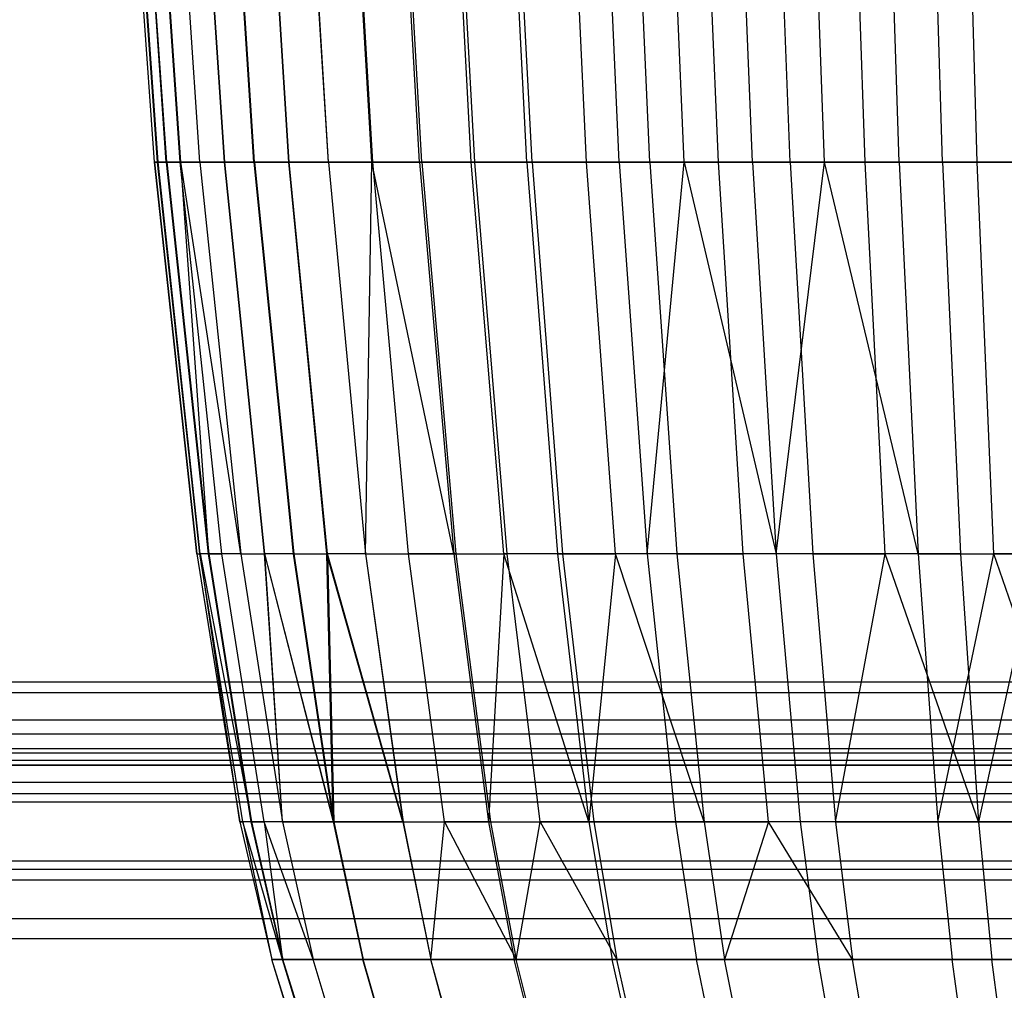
# Model space of a CAD drawing. Extents: x 0.1 to 26.5, y -19.1 to 0.
# Tile 262 of 304: x 12.791 to 13.135, y -4.561 to -4.223. Entities that reach past the tile are written whole.
import ezdxf

# ---------------------------------------------------------------- set-up
doc = ezdxf.new("R2010")
doc.units = 0
doc.header["$LTSCALE"] = 2.54
doc.layers.get('0').update_dxf_attribs({"linetype": 'CONTINUOUS'})

# ---------------------------------------------------------------- blocks, each defined once
blk = doc.blocks.new('7777_STL')
at = {"color": 0}
for p, q in [((12.83821, -4.27232, 16.96984), (12.82536, -4.08923, 16.96988)), ((12.83821, -4.27232, 16.96984), (12.82536, -4.08923, 16.96988)), ((12.83823, -4.27232, 16.96385), (12.82538, -4.08923, 16.96373)), ((12.83823, -4.27232, 16.96385), (12.82538, -4.08923, 16.96373)), ((12.83929, -4.27232, 16.99972), (12.82647, -4.08923, 17.00057)), ((12.83929, -4.27232, 16.99972), (12.82647, -4.08923, 17.00057)), ((12.83945, -4.27232, 16.93469), (12.82663, -4.08923, 16.93378)), ((12.83945, -4.27232, 16.93469), (12.82663, -4.08923, 16.93378)), ((12.84229, -4.27232, 17.02945), (12.82956, -4.08923, 17.03111)), ((12.84229, -4.27232, 17.02945), (12.82956, -4.08923, 17.03111)), ((12.8425, -4.27232, 16.90567), (12.82977, -4.08923, 16.90398)), ((12.8425, -4.27232, 16.90567), (12.82977, -4.08923, 16.90398)), ((12.84724, -4.27232, 17.05923), (12.83464, -4.08923, 17.06169)), ((12.84724, -4.27232, 17.05923), (12.83464, -4.08923, 17.06169)), ((12.8474, -4.27232, 16.87667), (12.8348, -4.08923, 16.87419)), ((12.8474, -4.27232, 16.87667), (12.8348, -4.08923, 16.87419)), ((12.85407, -4.27232, 16.84803), (12.84165, -4.08923, 16.84477)), ((12.85407, -4.27232, 16.84803), (12.84165, -4.08923, 16.84477)), ((12.85406, -4.27232, 17.08864), (12.84165, -4.08923, 17.09189)), ((12.85406, -4.27232, 17.08864), (12.84165, -4.08923, 17.09189)), ((12.86263, -4.27232, 16.81937), (12.85044, -4.08923, 16.81534)), ((12.86263, -4.27232, 16.81937), (12.85044, -4.08923, 16.81534)), ((12.86272, -4.27232, 17.11759), (12.85054, -4.08923, 17.12163)), ((12.86272, -4.27232, 17.11759), (12.85054, -4.08923, 17.12163)), ((12.87294, -4.27232, 16.7913), (12.86103, -4.08923, 16.78651)), ((12.87294, -4.27232, 16.7913), (12.86103, -4.08923, 16.78651)), ((12.87317, -4.27232, 17.14595), (12.86127, -4.08923, 17.15076)), ((12.87317, -4.27232, 17.14595), (12.86127, -4.08923, 17.15076)), ((12.88508, -4.27232, 16.76364), (12.8735, -4.08923, 16.75811)), ((12.88508, -4.27232, 16.76364), (12.8735, -4.08923, 16.75811)), ((12.88524, -4.27232, 17.17338), (12.87367, -4.08923, 17.17893)), ((12.88524, -4.27232, 17.17338), (12.87367, -4.08923, 17.17893)), ((12.89891, -4.27232, 16.7368), (12.88771, -4.08923, 16.73054)), ((12.89891, -4.27232, 16.7368), (12.88771, -4.08923, 16.73054)), ((12.89898, -4.27232, 17.20001), (12.88778, -4.08923, 17.20628)), ((12.89898, -4.27232, 17.20001), (12.88778, -4.08923, 17.20628)), ((12.9141, -4.27232, 17.22535), (12.9033, -4.08923, 17.2323)), ((12.9141, -4.27232, 17.22535), (12.9033, -4.08923, 17.2323)), ((12.91441, -4.27232, 16.71086), (12.90362, -4.08923, 16.70389)), ((12.91441, -4.27232, 16.71086), (12.90362, -4.08923, 16.70389)), ((12.93074, -4.27232, 17.2497), (12.92039, -4.08923, 17.25731)), ((12.93074, -4.27232, 17.2497), (12.92039, -4.08923, 17.25731)), ((12.9315, -4.27232, 16.68595), (12.92118, -4.08923, 16.67831)), ((12.9315, -4.27232, 16.68595), (12.92118, -4.08923, 16.67831)), ((12.94874, -4.27232, 17.27281), (12.93888, -4.08923, 17.28105)), ((12.94874, -4.27232, 17.27281), (12.93888, -4.08923, 17.28105)), ((12.94998, -4.27232, 16.66238), (12.94016, -4.08923, 16.65411)), ((12.94998, -4.27232, 16.66238), (12.94016, -4.08923, 16.65411)), ((12.96816, -4.27232, 17.29475), (12.95883, -4.08923, 17.30358)), ((12.96816, -4.27232, 17.29475), (12.95883, -4.08923, 17.30358)), ((12.96995, -4.27232, 16.64006), (12.96066, -4.08923, 16.63118)), ((12.96995, -4.27232, 16.64006), (12.96066, -4.08923, 16.63118)), ((12.98898, -4.27232, 17.31542), (12.98021, -4.08923, 17.32481)), ((12.98898, -4.27232, 17.31542), (12.98021, -4.08923, 17.32481)), ((13.0004, -4.27232, 16.61098), (12.99194, -4.08923, 16.60131)), ((13.0004, -4.27232, 16.61098), (12.99194, -4.08923, 16.60131)), ((13.01106, -4.27232, 17.33471), (13.00289, -4.08923, 17.34462)), ((13.01106, -4.27232, 17.33471), (13.00289, -4.08923, 17.34462)), ((13.02306, -4.27232, 16.59247), (13.01521, -4.08923, 16.5823)), ((13.02306, -4.27232, 16.59247), (13.01521, -4.08923, 16.5823)), ((13.03497, -4.27232, 17.35305), (13.02744, -4.08923, 17.36345)), ((13.03497, -4.27232, 17.35305), (13.02744, -4.08923, 17.36345)), ((13.04683, -4.27232, 16.5754), (13.03962, -4.08923, 16.56478)), ((13.04683, -4.27232, 16.5754), (13.03962, -4.08923, 16.56478)), ((13.06, -4.27232, 17.36982), (13.05315, -4.08923, 17.38068)), ((13.06, -4.27232, 17.36982), (13.05315, -4.08923, 17.38068)), ((13.07195, -4.27232, 16.55963), (13.06542, -4.08923, 16.54857)), ((13.07195, -4.27232, 16.55963), (13.06542, -4.08923, 16.54857)), ((13.08613, -4.27232, 17.38505), (13.07999, -4.08923, 17.39632)), ((13.08613, -4.27232, 17.38505), (13.07999, -4.08923, 17.39632)), ((13.09799, -4.27232, 16.54543), (13.09217, -4.08923, 16.53398)), ((13.09799, -4.27232, 16.54543), (13.09217, -4.08923, 16.53398)), ((13.11317, -4.27232, 17.39862), (13.10776, -4.08923, 17.41026)), ((13.11317, -4.27232, 17.39862), (13.10776, -4.08923, 17.41026)), ((13.12523, -4.27232, 16.53268), (13.12014, -4.08923, 16.52089)), ((13.12523, -4.27232, 16.53268), (13.12014, -4.08923, 16.52089)), ((12.85298, -4.40889, 16.96979), (12.83821, -4.27232, 16.96984)), ((12.83821, -4.27232, 16.96984), (12.83823, -4.27232, 16.96385)), ((12.85298, -4.40889, 16.96979), (12.83821, -4.27232, 16.96984)), ((12.83929, -4.27232, 16.99972), (12.83821, -4.27232, 16.96984)), ((12.83821, -4.27232, 16.96984), (12.83823, -4.27232, 16.96385)), ((12.83929, -4.27232, 16.99972), (12.83821, -4.27232, 16.96984)), ((12.83823, -4.27232, 16.96385), (12.853, -4.40889, 16.96399)), ((12.83823, -4.27232, 16.96385), (12.853, -4.40889, 16.96399)), ((12.83823, -4.27232, 16.96385), (12.83945, -4.27232, 16.93469)), ((12.83823, -4.27232, 16.96385), (12.83945, -4.27232, 16.93469)), ((12.85403, -4.40889, 16.99874), (12.83929, -4.27232, 16.99972)), ((12.84229, -4.27232, 17.02945), (12.83929, -4.27232, 16.99972)), ((12.85403, -4.40889, 16.99874), (12.83929, -4.27232, 16.99972)), ((12.84229, -4.27232, 17.02945), (12.83929, -4.27232, 16.99972)), ((12.85418, -4.40889, 16.93574), (12.83945, -4.27232, 16.93469)), ((12.83945, -4.27232, 16.93469), (12.8425, -4.27232, 16.90567)), ((12.85418, -4.40889, 16.93574), (12.83945, -4.27232, 16.93469)), ((12.83945, -4.27232, 16.93469), (12.8425, -4.27232, 16.90567)), ((12.84229, -4.27232, 17.02945), (12.85694, -4.40889, 17.02755)), ((12.84724, -4.27232, 17.05923), (12.84229, -4.27232, 17.02945)), ((12.84229, -4.27232, 17.02945), (12.85694, -4.40889, 17.02755)), ((12.84724, -4.27232, 17.05923), (12.84229, -4.27232, 17.02945)), ((12.8425, -4.27232, 16.90567), (12.85714, -4.40889, 16.90762)), ((12.8425, -4.27232, 16.90567), (12.85714, -4.40889, 16.90762)), ((12.8425, -4.27232, 16.90567), (12.8474, -4.27232, 16.87667)), ((12.8425, -4.27232, 16.90567), (12.8474, -4.27232, 16.87667)), ((12.86173, -4.40889, 17.0564), (12.84724, -4.27232, 17.05923)), ((12.85406, -4.27232, 17.08864), (12.84724, -4.27232, 17.05923)), ((12.86173, -4.40889, 17.0564), (12.84724, -4.27232, 17.05923)), ((12.85406, -4.27232, 17.08864), (12.84724, -4.27232, 17.05923)), ((12.86835, -4.40889, 16.85177), (12.8474, -4.27232, 16.87667)), ((12.8474, -4.27232, 16.87667), (12.85407, -4.27232, 16.84803)), ((12.86835, -4.40889, 16.85177), (12.8474, -4.27232, 16.87667)), ((12.85714, -4.40889, 16.90762), (12.8474, -4.27232, 16.87667)), ((12.85714, -4.40889, 16.90762), (12.8474, -4.27232, 16.87667)), ((12.8474, -4.27232, 16.87667), (12.85407, -4.27232, 16.84803)), ((12.85406, -4.27232, 17.08864), (12.86834, -4.40889, 17.0849)), ((12.86272, -4.27232, 17.11759), (12.85406, -4.27232, 17.08864)), ((12.85406, -4.27232, 17.08864), (12.86834, -4.40889, 17.0849)), ((12.86272, -4.27232, 17.11759), (12.85406, -4.27232, 17.08864)), ((12.85407, -4.27232, 16.84803), (12.86835, -4.40889, 16.85177)), ((12.85407, -4.27232, 16.84803), (12.86835, -4.40889, 16.85177)), ((12.85407, -4.27232, 16.84803), (12.86263, -4.27232, 16.81937)), ((12.85407, -4.27232, 16.84803), (12.86263, -4.27232, 16.81937)), ((12.87664, -4.40889, 16.82401), (12.86263, -4.27232, 16.81937)), ((12.86263, -4.27232, 16.81937), (12.87294, -4.27232, 16.7913)), ((12.87664, -4.40889, 16.82401), (12.86263, -4.27232, 16.81937)), ((12.86263, -4.27232, 16.81937), (12.87294, -4.27232, 16.7913)), ((12.87673, -4.40889, 17.11295), (12.86272, -4.27232, 17.11759)), ((12.87317, -4.27232, 17.14595), (12.86272, -4.27232, 17.11759)), ((12.87673, -4.40889, 17.11295), (12.86272, -4.27232, 17.11759)), ((12.87317, -4.27232, 17.14595), (12.86272, -4.27232, 17.11759)), ((12.87294, -4.27232, 16.7913), (12.88663, -4.40889, 16.7968)), ((12.87294, -4.27232, 16.7913), (12.88663, -4.40889, 16.7968)), ((12.87294, -4.27232, 16.7913), (12.88508, -4.27232, 16.76364)), ((12.87294, -4.27232, 16.7913), (12.88508, -4.27232, 16.76364)), ((12.87317, -4.27232, 17.14595), (12.88686, -4.40889, 17.14043)), ((12.88524, -4.27232, 17.17338), (12.87317, -4.27232, 17.14595)), ((12.87317, -4.27232, 17.14595), (12.88686, -4.40889, 17.14043)), ((12.88524, -4.27232, 17.17338), (12.87317, -4.27232, 17.14595)), ((12.8984, -4.40889, 16.77001), (12.88508, -4.27232, 16.76364)), ((12.88508, -4.27232, 16.76364), (12.89891, -4.27232, 16.7368)), ((12.8984, -4.40889, 16.77001), (12.88508, -4.27232, 16.76364)), ((12.88508, -4.27232, 16.76364), (12.89891, -4.27232, 16.7368)), ((12.89855, -4.40889, 17.167), (12.88524, -4.27232, 17.17338)), ((12.89898, -4.27232, 17.20001), (12.88524, -4.27232, 17.17338)), ((12.89855, -4.40889, 17.167), (12.88524, -4.27232, 17.17338)), ((12.89898, -4.27232, 17.20001), (12.88524, -4.27232, 17.17338)), ((12.89891, -4.27232, 16.7368), (12.9118, -4.40889, 16.744)), ((12.89891, -4.27232, 16.7368), (12.9118, -4.40889, 16.744)), ((12.89891, -4.27232, 16.7368), (12.91441, -4.27232, 16.71086)), ((12.89891, -4.27232, 16.7368), (12.91441, -4.27232, 16.71086)), ((12.89898, -4.27232, 17.20001), (12.91187, -4.40889, 17.19281)), ((12.9141, -4.27232, 17.22535), (12.89898, -4.27232, 17.20001)), ((12.89898, -4.27232, 17.20001), (12.91187, -4.40889, 17.19281)), ((12.9141, -4.27232, 17.22535), (12.89898, -4.27232, 17.20001)), ((12.91187, -4.40889, 17.19281), (12.9141, -4.27232, 17.22535)), ((12.91187, -4.40889, 17.19281), (12.9141, -4.27232, 17.22535)), ((12.94263, -4.40889, 17.24094), (12.9141, -4.27232, 17.22535)), ((12.93074, -4.27232, 17.2497), (12.9141, -4.27232, 17.22535)), ((12.94263, -4.40889, 17.24094), (12.9141, -4.27232, 17.22535)), ((12.93074, -4.27232, 17.2497), (12.9141, -4.27232, 17.22535)), ((12.92681, -4.40889, 16.71886), (12.91441, -4.27232, 16.71086)), ((12.91441, -4.27232, 16.71086), (12.9315, -4.27232, 16.68595)), ((12.92681, -4.40889, 16.71886), (12.91441, -4.27232, 16.71086)), ((12.91441, -4.27232, 16.71086), (12.9315, -4.27232, 16.68595)), ((12.94874, -4.27232, 17.27281), (12.93074, -4.27232, 17.2497)), ((12.93074, -4.27232, 17.2497), (12.94263, -4.40889, 17.24094)), ((12.93074, -4.27232, 17.2497), (12.94263, -4.40889, 17.24094)), ((12.94874, -4.27232, 17.27281), (12.93074, -4.27232, 17.2497)), ((12.9315, -4.27232, 16.68595), (12.94337, -4.40889, 16.69473)), ((12.9315, -4.27232, 16.68595), (12.94337, -4.40889, 16.69473)), ((12.9315, -4.27232, 16.68595), (12.94998, -4.27232, 16.66238)), ((12.9315, -4.27232, 16.68595), (12.94998, -4.27232, 16.66238)), ((12.96007, -4.40889, 17.26334), (12.94874, -4.27232, 17.27281)), ((12.96816, -4.27232, 17.29475), (12.94874, -4.27232, 17.27281)), ((12.96007, -4.40889, 17.26334), (12.94874, -4.27232, 17.27281)), ((12.96816, -4.27232, 17.29475), (12.94874, -4.27232, 17.27281)), ((12.96128, -4.40889, 16.6719), (12.94998, -4.27232, 16.66238)), ((12.94998, -4.27232, 16.66238), (12.96995, -4.27232, 16.64006)), ((12.96128, -4.40889, 16.6719), (12.94998, -4.27232, 16.66238)), ((12.94998, -4.27232, 16.66238), (12.96995, -4.27232, 16.64006)), ((12.96816, -4.27232, 17.29475), (12.97889, -4.40889, 17.28459)), ((12.98898, -4.27232, 17.31542), (12.96816, -4.27232, 17.29475)), ((12.96816, -4.27232, 17.29475), (12.97889, -4.40889, 17.28459)), ((12.98898, -4.27232, 17.31542), (12.96816, -4.27232, 17.29475)), ((12.96995, -4.27232, 16.64006), (12.98062, -4.40889, 16.65027)), ((12.96995, -4.27232, 16.64006), (12.98062, -4.40889, 16.65027)), ((12.96995, -4.27232, 16.64006), (13.0004, -4.27232, 16.61098)), ((12.96995, -4.27232, 16.64006), (13.0004, -4.27232, 16.61098)), ((12.99906, -4.40889, 17.30462), (12.98898, -4.27232, 17.31542)), ((13.01106, -4.27232, 17.33471), (12.98898, -4.27232, 17.31542)), ((12.99906, -4.40889, 17.30462), (12.98898, -4.27232, 17.31542)), ((13.01106, -4.27232, 17.33471), (12.98898, -4.27232, 17.31542)), ((13.0004, -4.27232, 16.61098), (13.01013, -4.40889, 16.62209)), ((13.0004, -4.27232, 16.61098), (13.01013, -4.40889, 16.62209)), ((13.0004, -4.27232, 16.61098), (13.02306, -4.27232, 16.59247)), ((13.0004, -4.27232, 16.61098), (13.02306, -4.27232, 16.59247)), ((13.01013, -4.40889, 16.62209), (13.02306, -4.27232, 16.59247)), ((13.01013, -4.40889, 16.62209), (13.02306, -4.27232, 16.59247)), ((13.01106, -4.27232, 17.33471), (13.02046, -4.40889, 17.32332)), ((13.03497, -4.27232, 17.35305), (13.01106, -4.27232, 17.33471)), ((13.01106, -4.27232, 17.33471), (13.02046, -4.40889, 17.32332)), ((13.03497, -4.27232, 17.35305), (13.01106, -4.27232, 17.33471)), ((13.02306, -4.27232, 16.59247), (13.05511, -4.40889, 16.58763)), ((13.02306, -4.27232, 16.59247), (13.05511, -4.40889, 16.58763)), ((13.02306, -4.27232, 16.59247), (13.04683, -4.27232, 16.5754)), ((13.02306, -4.27232, 16.59247), (13.04683, -4.27232, 16.5754)), ((13.04362, -4.40889, 17.34108), (13.03497, -4.27232, 17.35305)), ((13.06, -4.27232, 17.36982), (13.03497, -4.27232, 17.35305)), ((13.04362, -4.40889, 17.34108), (13.03497, -4.27232, 17.35305)), ((13.06, -4.27232, 17.36982), (13.03497, -4.27232, 17.35305)), ((13.04683, -4.27232, 16.5754), (13.05511, -4.40889, 16.58763)), ((13.04683, -4.27232, 16.5754), (13.05511, -4.40889, 16.58763)), ((13.04683, -4.27232, 16.5754), (13.07195, -4.27232, 16.55963)), ((13.04683, -4.27232, 16.5754), (13.07195, -4.27232, 16.55963)), ((13.05511, -4.40889, 16.58763), (13.07195, -4.27232, 16.55963)), ((13.05511, -4.40889, 16.58763), (13.07195, -4.27232, 16.55963)), ((13.06, -4.27232, 17.36982), (13.06787, -4.40889, 17.35733)), ((13.08613, -4.27232, 17.38505), (13.06, -4.27232, 17.36982)), ((13.06, -4.27232, 17.36982), (13.06787, -4.40889, 17.35733)), ((13.08613, -4.27232, 17.38505), (13.06, -4.27232, 17.36982)), ((13.10468, -4.40889, 16.55858), (13.07195, -4.27232, 16.55963)), ((13.07195, -4.27232, 16.55963), (13.09799, -4.27232, 16.54543)), ((13.10468, -4.40889, 16.55858), (13.07195, -4.27232, 16.55963)), ((13.07195, -4.27232, 16.55963), (13.09799, -4.27232, 16.54543)), ((13.09319, -4.40889, 17.37209), (13.08613, -4.27232, 17.38505)), ((13.11317, -4.27232, 17.39862), (13.08613, -4.27232, 17.38505)), ((13.09319, -4.40889, 17.37209), (13.08613, -4.27232, 17.38505)), ((13.11317, -4.27232, 17.39862), (13.08613, -4.27232, 17.38505)), ((13.09799, -4.27232, 16.54543), (13.10468, -4.40889, 16.55858)), ((13.09799, -4.27232, 16.54543), (13.10468, -4.40889, 16.55858)), ((13.09799, -4.27232, 16.54543), (13.12523, -4.27232, 16.53268)), ((13.09799, -4.27232, 16.54543), (13.12523, -4.27232, 16.53268)), ((13.11317, -4.27232, 17.39862), (13.11939, -4.40889, 17.38523)), ((13.14082, -4.27232, 17.41041), (13.11317, -4.27232, 17.39862)), ((13.11317, -4.27232, 17.39862), (13.11939, -4.40889, 17.38523)), ((13.14082, -4.27232, 17.41041), (13.11317, -4.27232, 17.39862)), ((13.13107, -4.40889, 16.54623), (13.12523, -4.27232, 16.53268)), ((13.12523, -4.27232, 16.53268), (13.1532, -4.27232, 16.52164)), ((13.13107, -4.40889, 16.54623), (13.12523, -4.27232, 16.53268)), ((13.12523, -4.27232, 16.53268), (13.1532, -4.27232, 16.52164)), ((12.853, -4.40889, 16.96399), (12.85298, -4.40889, 16.96979)), ((12.85298, -4.40889, 16.96979), (12.85403, -4.40889, 16.99874)), ((12.85298, -4.40889, 16.96979), (12.85403, -4.40889, 16.99874)), ((12.85298, -4.40889, 16.96979), (12.86801, -4.50241, 16.96975)), ((12.85298, -4.40889, 16.96979), (12.86801, -4.50241, 16.96975)), ((12.853, -4.40889, 16.96399), (12.85298, -4.40889, 16.96979)), ((12.853, -4.40889, 16.96399), (12.86803, -4.50241, 16.96413)), ((12.853, -4.40889, 16.96399), (12.86803, -4.50241, 16.96413)), ((12.853, -4.40889, 16.96399), (12.85418, -4.40889, 16.93574)), ((12.853, -4.40889, 16.96399), (12.85418, -4.40889, 16.93574)), ((12.86902, -4.50241, 16.99775), (12.85403, -4.40889, 16.99874)), ((12.85694, -4.40889, 17.02755), (12.85403, -4.40889, 16.99874)), ((12.86902, -4.50241, 16.99775), (12.85403, -4.40889, 16.99874)), ((12.85694, -4.40889, 17.02755), (12.85403, -4.40889, 16.99874)), ((12.85714, -4.40889, 16.90762), (12.85418, -4.40889, 16.93574)), ((12.86803, -4.50241, 16.96413), (12.85418, -4.40889, 16.93574)), ((12.85418, -4.40889, 16.93574), (12.87203, -4.50241, 16.9096)), ((12.85418, -4.40889, 16.93574), (12.87203, -4.50241, 16.9096)), ((12.85714, -4.40889, 16.90762), (12.85418, -4.40889, 16.93574)), ((12.86803, -4.50241, 16.96413), (12.85418, -4.40889, 16.93574)), ((12.85694, -4.40889, 17.02755), (12.86173, -4.40889, 17.0564)), ((12.85694, -4.40889, 17.02755), (12.87184, -4.50241, 17.02562)), ((12.85694, -4.40889, 17.02755), (12.86173, -4.40889, 17.0564)), ((12.85694, -4.40889, 17.02755), (12.87184, -4.50241, 17.02562)), ((12.86835, -4.40889, 16.85177), (12.85714, -4.40889, 16.90762)), ((12.85714, -4.40889, 16.90762), (12.87203, -4.50241, 16.9096)), ((12.85714, -4.40889, 16.90762), (12.87203, -4.50241, 16.9096)), ((12.86835, -4.40889, 16.85177), (12.85714, -4.40889, 16.90762)), ((12.87647, -4.50241, 17.05353), (12.86173, -4.40889, 17.0564)), ((12.86834, -4.40889, 17.0849), (12.86173, -4.40889, 17.0564)), ((12.87647, -4.50241, 17.05353), (12.86173, -4.40889, 17.0564)), ((12.86834, -4.40889, 17.0849), (12.86173, -4.40889, 17.0564)), ((12.86834, -4.40889, 17.0849), (12.87673, -4.40889, 17.11295)), ((12.86834, -4.40889, 17.0849), (12.87673, -4.40889, 17.11295)), ((12.86834, -4.40889, 17.0849), (12.88287, -4.50241, 17.08109)), ((12.86834, -4.40889, 17.0849), (12.88287, -4.50241, 17.08109)), ((12.86835, -4.40889, 16.85177), (12.88287, -4.50241, 16.85558)), ((12.86835, -4.40889, 16.85177), (12.88287, -4.50241, 16.85558)), ((12.86835, -4.40889, 16.85177), (12.87664, -4.40889, 16.82401)), ((12.86835, -4.40889, 16.85177), (12.87664, -4.40889, 16.82401)), ((12.88663, -4.40889, 16.7968), (12.87664, -4.40889, 16.82401)), ((12.88287, -4.50241, 16.85558), (12.87664, -4.40889, 16.82401)), ((12.87664, -4.40889, 16.82401), (12.90056, -4.50241, 16.80241)), ((12.87664, -4.40889, 16.82401), (12.90056, -4.50241, 16.80241)), ((12.88663, -4.40889, 16.7968), (12.87664, -4.40889, 16.82401)), ((12.88287, -4.50241, 16.85558), (12.87664, -4.40889, 16.82401)), ((12.88287, -4.50241, 17.08109), (12.87673, -4.40889, 17.11295)), ((12.88287, -4.50241, 17.08109), (12.87673, -4.40889, 17.11295)), ((12.90078, -4.50241, 17.13481), (12.87673, -4.40889, 17.11295)), ((12.88686, -4.40889, 17.14043), (12.87673, -4.40889, 17.11295)), ((12.90078, -4.50241, 17.13481), (12.87673, -4.40889, 17.11295)), ((12.88686, -4.40889, 17.14043), (12.87673, -4.40889, 17.11295)), ((12.88663, -4.40889, 16.7968), (12.90056, -4.50241, 16.80241)), ((12.88663, -4.40889, 16.7968), (12.90056, -4.50241, 16.80241)), ((12.88663, -4.40889, 16.7968), (12.8984, -4.40889, 16.77001)), ((12.88663, -4.40889, 16.7968), (12.8984, -4.40889, 16.77001)), ((12.88686, -4.40889, 17.14043), (12.89855, -4.40889, 17.167)), ((12.88686, -4.40889, 17.14043), (12.89855, -4.40889, 17.167)), ((12.88686, -4.40889, 17.14043), (12.90078, -4.50241, 17.13481)), ((12.88686, -4.40889, 17.14043), (12.90078, -4.50241, 17.13481)), ((12.9118, -4.40889, 16.744), (12.8984, -4.40889, 16.77001)), ((12.9118, -4.40889, 16.744), (12.8984, -4.40889, 16.77001)), ((12.92491, -4.50241, 16.75133), (12.8984, -4.40889, 16.77001)), ((12.92491, -4.50241, 16.75133), (12.8984, -4.40889, 16.77001)), ((12.90056, -4.50241, 16.80241), (12.8984, -4.40889, 16.77001)), ((12.90056, -4.50241, 16.80241), (12.8984, -4.40889, 16.77001)), ((12.92497, -4.50241, 17.18548), (12.89855, -4.40889, 17.167)), ((12.89855, -4.40889, 17.167), (12.90078, -4.50241, 17.13481)), ((12.89855, -4.40889, 17.167), (12.90078, -4.50241, 17.13481)), ((12.91187, -4.40889, 17.19281), (12.89855, -4.40889, 17.167)), ((12.92497, -4.50241, 17.18548), (12.89855, -4.40889, 17.167)), ((12.91187, -4.40889, 17.19281), (12.89855, -4.40889, 17.167)), ((12.9118, -4.40889, 16.744), (12.92491, -4.50241, 16.75133)), ((12.9118, -4.40889, 16.744), (12.92491, -4.50241, 16.75133)), ((12.9118, -4.40889, 16.744), (12.92681, -4.40889, 16.71886)), ((12.9118, -4.40889, 16.744), (12.92681, -4.40889, 16.71886)), ((12.91187, -4.40889, 17.19281), (12.94263, -4.40889, 17.24094)), ((12.91187, -4.40889, 17.19281), (12.94263, -4.40889, 17.24094)), ((12.91187, -4.40889, 17.19281), (12.92497, -4.50241, 17.18548)), ((12.91187, -4.40889, 17.19281), (12.92497, -4.50241, 17.18548)), ((12.94337, -4.40889, 16.69473), (12.92681, -4.40889, 16.71886)), ((12.93942, -4.50241, 16.72701), (12.92681, -4.40889, 16.71886)), ((12.94337, -4.40889, 16.69473), (12.92681, -4.40889, 16.71886)), ((12.93942, -4.50241, 16.72701), (12.92681, -4.40889, 16.71886)), ((12.94263, -4.40889, 17.24094), (12.96007, -4.40889, 17.26334)), ((12.94263, -4.40889, 17.24094), (12.96007, -4.40889, 17.26334)), ((12.94263, -4.40889, 17.24094), (12.95473, -4.50241, 17.23204)), ((12.94263, -4.40889, 17.24094), (12.95473, -4.50241, 17.23204)), ((12.94337, -4.40889, 16.69473), (12.95545, -4.50241, 16.70367)), ((12.94337, -4.40889, 16.69473), (12.95545, -4.50241, 16.70367)), ((12.94337, -4.40889, 16.69473), (12.96128, -4.40889, 16.6719)), ((12.94337, -4.40889, 16.69473), (12.96128, -4.40889, 16.6719)), ((12.96007, -4.40889, 17.26334), (12.95473, -4.50241, 17.23204)), ((12.96007, -4.40889, 17.26334), (12.95473, -4.50241, 17.23204)), ((12.98981, -4.50241, 17.27427), (12.96007, -4.40889, 17.26334)), ((12.97889, -4.40889, 17.28459), (12.96007, -4.40889, 17.26334)), ((12.98981, -4.50241, 17.27427), (12.96007, -4.40889, 17.26334)), ((12.97889, -4.40889, 17.28459), (12.96007, -4.40889, 17.26334)), ((12.98062, -4.40889, 16.65027), (12.96128, -4.40889, 16.6719)), ((12.97277, -4.50241, 16.68158), (12.96128, -4.40889, 16.6719)), ((12.98062, -4.40889, 16.65027), (12.96128, -4.40889, 16.6719)), ((12.97277, -4.50241, 16.68158), (12.96128, -4.40889, 16.6719)), ((12.97889, -4.40889, 17.28459), (12.99906, -4.40889, 17.30462)), ((12.97889, -4.40889, 17.28459), (12.99906, -4.40889, 17.30462)), ((12.97889, -4.40889, 17.28459), (12.98981, -4.50241, 17.27427)), ((12.97889, -4.40889, 17.28459), (12.98981, -4.50241, 17.27427)), ((13.01013, -4.40889, 16.62209), (12.98062, -4.40889, 16.65027)), ((12.98062, -4.40889, 16.65027), (12.99148, -4.50241, 16.66066)), ((12.98062, -4.40889, 16.65027), (12.99148, -4.50241, 16.66066)), ((13.01013, -4.40889, 16.62209), (12.98062, -4.40889, 16.65027)), ((12.99906, -4.40889, 17.30462), (12.98981, -4.50241, 17.27427)), ((12.99906, -4.40889, 17.30462), (12.98981, -4.50241, 17.27427)), ((13.03002, -4.50241, 17.31172), (12.99906, -4.40889, 17.30462)), ((13.02046, -4.40889, 17.32332), (12.99906, -4.40889, 17.30462)), ((13.03002, -4.50241, 17.31172), (12.99906, -4.40889, 17.30462)), ((13.02046, -4.40889, 17.32332), (12.99906, -4.40889, 17.30462)), ((13.05511, -4.40889, 16.58763), (13.01013, -4.40889, 16.62209)), ((13.01013, -4.40889, 16.62209), (13.02002, -4.50241, 16.6334)), ((13.01013, -4.40889, 16.62209), (13.02002, -4.50241, 16.6334)), ((13.05511, -4.40889, 16.58763), (13.01013, -4.40889, 16.62209)), ((13.02046, -4.40889, 17.32332), (13.04362, -4.40889, 17.34108)), ((13.02046, -4.40889, 17.32332), (13.04362, -4.40889, 17.34108)), ((13.02046, -4.40889, 17.32332), (13.03002, -4.50241, 17.31172)), ((13.02046, -4.40889, 17.32332), (13.03002, -4.50241, 17.31172)), ((13.05242, -4.50241, 17.32891), (13.04362, -4.40889, 17.34108)), ((13.06787, -4.40889, 17.35733), (13.04362, -4.40889, 17.34108)), ((13.05242, -4.50241, 17.32891), (13.04362, -4.40889, 17.34108)), ((13.06787, -4.40889, 17.35733), (13.04362, -4.40889, 17.34108)), ((13.10468, -4.40889, 16.55858), (13.05511, -4.40889, 16.58763)), ((13.05511, -4.40889, 16.58763), (13.06354, -4.50241, 16.60006)), ((13.05511, -4.40889, 16.58763), (13.06354, -4.50241, 16.60006)), ((13.10468, -4.40889, 16.55858), (13.05511, -4.40889, 16.58763)), ((13.06787, -4.40889, 17.35733), (13.09319, -4.40889, 17.37209)), ((13.06787, -4.40889, 17.35733), (13.09319, -4.40889, 17.37209)), ((13.06787, -4.40889, 17.35733), (13.07588, -4.50241, 17.34463)), ((13.06787, -4.40889, 17.35733), (13.07588, -4.50241, 17.34463)), ((13.07588, -4.50241, 17.34463), (13.09319, -4.40889, 17.37209)), ((13.07588, -4.50241, 17.34463), (13.09319, -4.40889, 17.37209)), ((13.12572, -4.50241, 17.37162), (13.09319, -4.40889, 17.37209)), ((13.11939, -4.40889, 17.38523), (13.09319, -4.40889, 17.37209)), ((13.12572, -4.50241, 17.37162), (13.09319, -4.40889, 17.37209)), ((13.11939, -4.40889, 17.38523), (13.09319, -4.40889, 17.37209)), ((13.10468, -4.40889, 16.55858), (13.11149, -4.50241, 16.57196)), ((13.10468, -4.40889, 16.55858), (13.11149, -4.50241, 16.57196)), ((13.10468, -4.40889, 16.55858), (13.13107, -4.40889, 16.54623)), ((13.10468, -4.40889, 16.55858), (13.13107, -4.40889, 16.54623)), ((13.11149, -4.50241, 16.57196), (13.13107, -4.40889, 16.54623)), ((13.11149, -4.50241, 16.57196), (13.13107, -4.40889, 16.54623)), ((13.11939, -4.40889, 17.38523), (13.14618, -4.40889, 17.39666)), ((13.11939, -4.40889, 17.38523), (13.14618, -4.40889, 17.39666)), ((13.11939, -4.40889, 17.38523), (13.12572, -4.50241, 17.37162)), ((13.11939, -4.40889, 17.38523), (13.12572, -4.50241, 17.37162)), ((13.14618, -4.40889, 17.39666), (13.12572, -4.50241, 17.37162)), ((13.14618, -4.40889, 17.39666), (13.12572, -4.50241, 17.37162)), ((13.15818, -4.40889, 16.53553), (13.13107, -4.40889, 16.54623)), ((13.15818, -4.40889, 16.53553), (13.13107, -4.40889, 16.54623)), ((13.16324, -4.50241, 16.54967), (13.13107, -4.40889, 16.54623)), ((13.16324, -4.50241, 16.54967), (13.13107, -4.40889, 16.54623)), ((0.51313, -4.47834, 24.68328), (26.11313, -4.47834, 24.68328)), ((0.51313, -4.47834, 24.68328), (26.11313, -4.47834, 24.68328)), ((0.51313, -4.47834, 42.38328), (26.11313, -4.47834, 42.38328)), ((0.51313, -4.47834, 42.38328), (26.11313, -4.47834, 42.38328)), ((26.11313, -4.4827, 24.71918), (0.51313, -4.4827, 24.71918)), ((0.51313, -4.4827, 24.64738), (26.11313, -4.4827, 24.64738)), ((0.51313, -4.4827, 24.64738), (26.11313, -4.4827, 24.64738)), ((26.11313, -4.4827, 24.71918), (0.51313, -4.4827, 24.71918)), ((26.11313, -4.4827, 42.41918), (0.51313, -4.4827, 42.41918)), ((0.51313, -4.4827, 42.34738), (26.11313, -4.4827, 42.34738)), ((0.51313, -4.4827, 42.34738), (26.11313, -4.4827, 42.34738)), ((26.11313, -4.4827, 42.41918), (0.51313, -4.4827, 42.41918)), ((0.51313, -4.49552, 24.75299), (26.11313, -4.49552, 24.75299)), ((0.51313, -4.49552, 24.75299), (26.11313, -4.49552, 24.75299)), ((0.51313, -4.49552, 24.61357), (26.11313, -4.49552, 24.61357)), ((0.51313, -4.49552, 24.61357), (26.11313, -4.49552, 24.61357)), ((0.51313, -4.49552, 42.45299), (26.11313, -4.49552, 42.45299)), ((0.51313, -4.49552, 42.45299), (26.11313, -4.49552, 42.45299)), ((0.51313, -4.49552, 42.31357), (26.11313, -4.49552, 42.31357)), ((0.51313, -4.49552, 42.31357), (26.11313, -4.49552, 42.31357)), ((12.86801, -4.50241, 16.96975), (12.86902, -4.50241, 16.99775)), ((12.86803, -4.50241, 16.96413), (12.86801, -4.50241, 16.96975)), ((12.86801, -4.50241, 16.96975), (12.86902, -4.50241, 16.99775)), ((12.86801, -4.50241, 16.96975), (12.87913, -4.55042, 16.96971)), ((12.86801, -4.50241, 16.96975), (12.87913, -4.55042, 16.96971)), ((12.86803, -4.50241, 16.96413), (12.86801, -4.50241, 16.96975)), ((12.87203, -4.50241, 16.9096), (12.86803, -4.50241, 16.96413)), ((12.86803, -4.50241, 16.96413), (12.87915, -4.55042, 16.96424)), ((12.86803, -4.50241, 16.96413), (12.87915, -4.55042, 16.96424)), ((12.87203, -4.50241, 16.9096), (12.86803, -4.50241, 16.96413)), ((12.88286, -4.55042, 17.02419), (12.86902, -4.50241, 16.99775)), ((12.86902, -4.50241, 16.99775), (12.87913, -4.55042, 16.96971)), ((12.86902, -4.50241, 16.99775), (12.87913, -4.55042, 16.96971)), ((12.87184, -4.50241, 17.02562), (12.86902, -4.50241, 16.99775)), ((12.88286, -4.55042, 17.02419), (12.86902, -4.50241, 16.99775)), ((12.87184, -4.50241, 17.02562), (12.86902, -4.50241, 16.99775)), ((12.87184, -4.50241, 17.02562), (12.87647, -4.50241, 17.05353)), ((12.87184, -4.50241, 17.02562), (12.87647, -4.50241, 17.05353)), ((12.87184, -4.50241, 17.02562), (12.88286, -4.55042, 17.02419)), ((12.87184, -4.50241, 17.02562), (12.88286, -4.55042, 17.02419)), ((12.88287, -4.50241, 16.85558), (12.87203, -4.50241, 16.9096)), ((12.87203, -4.50241, 16.9096), (12.88305, -4.55042, 16.91107)), ((12.87203, -4.50241, 16.9096), (12.88305, -4.55042, 16.91107)), ((12.88287, -4.50241, 16.85558), (12.87203, -4.50241, 16.9096)), ((12.89362, -4.55042, 17.07827), (12.87647, -4.50241, 17.05353)), ((12.87647, -4.50241, 17.05353), (12.88286, -4.55042, 17.02419)), ((12.87647, -4.50241, 17.05353), (12.88286, -4.55042, 17.02419)), ((12.88287, -4.50241, 17.08109), (12.87647, -4.50241, 17.05353)), ((12.89362, -4.55042, 17.07827), (12.87647, -4.50241, 17.05353)), ((12.88287, -4.50241, 17.08109), (12.87647, -4.50241, 17.05353)), ((12.90056, -4.50241, 16.80241), (12.88287, -4.50241, 16.85558)), ((12.88287, -4.50241, 16.85558), (12.89362, -4.55042, 16.85839)), ((12.88287, -4.50241, 16.85558), (12.89362, -4.55042, 16.85839)), ((12.90056, -4.50241, 16.80241), (12.88287, -4.50241, 16.85558)), ((12.88287, -4.50241, 17.08109), (12.90078, -4.50241, 17.13481)), ((12.88287, -4.50241, 17.08109), (12.90078, -4.50241, 17.13481)), ((12.88287, -4.50241, 17.08109), (12.89362, -4.55042, 17.07827)), ((12.88287, -4.50241, 17.08109), (12.89362, -4.55042, 17.07827)), ((12.92491, -4.50241, 16.75133), (12.90056, -4.50241, 16.80241)), ((12.90056, -4.50241, 16.80241), (12.91087, -4.55042, 16.80655)), ((12.90056, -4.50241, 16.80241), (12.91087, -4.55042, 16.80655)), ((12.92491, -4.50241, 16.75133), (12.90056, -4.50241, 16.80241)), ((12.90078, -4.50241, 17.13481), (12.92497, -4.50241, 17.18548)), ((12.90078, -4.50241, 17.13481), (12.92497, -4.50241, 17.18548)), ((12.90078, -4.50241, 17.13481), (12.91108, -4.55042, 17.13065)), ((12.90078, -4.50241, 17.13481), (12.91108, -4.55042, 17.13065)), ((12.92491, -4.50241, 16.75133), (12.9346, -4.55042, 16.75675)), ((12.92491, -4.50241, 16.75133), (12.9346, -4.55042, 16.75675)), ((12.92491, -4.50241, 16.75133), (12.93942, -4.50241, 16.72701)), ((12.92491, -4.50241, 16.75133), (12.93942, -4.50241, 16.72701)), ((12.92497, -4.50241, 17.18548), (12.95473, -4.50241, 17.23204)), ((12.92497, -4.50241, 17.18548), (12.95473, -4.50241, 17.23204)), ((12.92497, -4.50241, 17.18548), (12.93467, -4.55042, 17.18005)), ((12.92497, -4.50241, 17.18548), (12.93467, -4.55042, 17.18005)), ((12.9346, -4.55042, 16.75675), (12.93942, -4.50241, 16.72701)), ((12.9346, -4.55042, 16.75675), (12.93942, -4.50241, 16.72701)), ((12.95545, -4.50241, 16.70367), (12.93942, -4.50241, 16.72701)), ((12.93942, -4.50241, 16.72701), (12.96438, -4.55042, 16.71028)), ((12.93942, -4.50241, 16.72701), (12.96438, -4.55042, 16.71028)), ((12.95545, -4.50241, 16.70367), (12.93942, -4.50241, 16.72701)), ((12.95473, -4.50241, 17.23204), (12.98981, -4.50241, 17.27427)), ((12.95473, -4.50241, 17.23204), (12.98981, -4.50241, 17.27427)), ((12.95473, -4.50241, 17.23204), (12.96368, -4.55042, 17.22545)), ((12.95473, -4.50241, 17.23204), (12.96368, -4.55042, 17.22545)), ((12.95545, -4.50241, 16.70367), (12.96438, -4.55042, 16.71028)), ((12.95545, -4.50241, 16.70367), (12.96438, -4.55042, 16.71028)), ((12.95545, -4.50241, 16.70367), (12.97277, -4.50241, 16.68158)), ((12.95545, -4.50241, 16.70367), (12.97277, -4.50241, 16.68158)), ((12.96438, -4.55042, 16.71028), (12.97277, -4.50241, 16.68158)), ((12.96438, -4.55042, 16.71028), (12.97277, -4.50241, 16.68158)), ((12.99148, -4.50241, 16.66066), (12.97277, -4.50241, 16.68158)), ((12.97277, -4.50241, 16.68158), (12.99952, -4.55042, 16.66834)), ((12.97277, -4.50241, 16.68158), (12.99952, -4.55042, 16.66834)), ((12.99148, -4.50241, 16.66066), (12.97277, -4.50241, 16.68158)), ((12.98981, -4.50241, 17.27427), (13.03002, -4.50241, 17.31172)), ((12.98981, -4.50241, 17.27427), (13.03002, -4.50241, 17.31172)), ((12.98981, -4.50241, 17.27427), (12.99789, -4.55042, 17.26663)), ((12.98981, -4.50241, 17.27427), (12.99789, -4.55042, 17.26663)), ((13.02002, -4.50241, 16.6334), (12.99148, -4.50241, 16.66066)), ((12.99148, -4.50241, 16.66066), (12.99952, -4.55042, 16.66834)), ((12.99148, -4.50241, 16.66066), (12.99952, -4.55042, 16.66834)), ((13.02002, -4.50241, 16.6334), (12.99148, -4.50241, 16.66066)), ((13.06354, -4.50241, 16.60006), (13.02002, -4.50241, 16.6334)), ((13.02002, -4.50241, 16.6334), (13.02735, -4.55042, 16.64177)), ((13.02002, -4.50241, 16.6334), (13.02735, -4.55042, 16.64177)), ((13.06354, -4.50241, 16.60006), (13.02002, -4.50241, 16.6334)), ((13.03002, -4.50241, 17.31172), (13.05242, -4.50241, 17.32891)), ((13.03002, -4.50241, 17.31172), (13.05242, -4.50241, 17.32891)), ((13.03002, -4.50241, 17.31172), (13.03709, -4.55042, 17.30315)), ((13.03002, -4.50241, 17.31172), (13.03709, -4.55042, 17.30315)), ((13.05242, -4.50241, 17.32891), (13.03709, -4.55042, 17.30315)), ((13.05242, -4.50241, 17.32891), (13.03709, -4.55042, 17.30315)), ((13.08181, -4.55042, 17.33523), (13.05242, -4.50241, 17.32891)), ((13.07588, -4.50241, 17.34463), (13.05242, -4.50241, 17.32891)), ((13.08181, -4.55042, 17.33523), (13.05242, -4.50241, 17.32891)), ((13.07588, -4.50241, 17.34463), (13.05242, -4.50241, 17.32891)), ((13.11149, -4.50241, 16.57196), (13.06354, -4.50241, 16.60006)), ((13.06354, -4.50241, 16.60006), (13.06977, -4.55042, 16.60926)), ((13.06354, -4.50241, 16.60006), (13.06977, -4.55042, 16.60926)), ((13.11149, -4.50241, 16.57196), (13.06354, -4.50241, 16.60006)), ((13.07588, -4.50241, 17.34463), (13.12572, -4.50241, 17.37162)), ((13.07588, -4.50241, 17.34463), (13.12572, -4.50241, 17.37162)), ((13.07588, -4.50241, 17.34463), (13.08181, -4.55042, 17.33523)), ((13.07588, -4.50241, 17.34463), (13.08181, -4.55042, 17.33523)), ((13.16324, -4.50241, 16.54967), (13.11149, -4.50241, 16.57196)), ((13.11149, -4.50241, 16.57196), (13.11653, -4.55042, 16.58186)), ((13.11149, -4.50241, 16.57196), (13.11653, -4.55042, 16.58186)), ((13.16324, -4.50241, 16.54967), (13.11149, -4.50241, 16.57196)), ((13.12572, -4.50241, 17.37162), (13.17818, -4.50241, 17.3921)), ((13.12572, -4.50241, 17.37162), (13.17818, -4.50241, 17.3921)), ((13.12572, -4.50241, 17.37162), (13.1304, -4.55042, 17.36154)), ((13.12572, -4.50241, 17.37162), (13.1304, -4.55042, 17.36154)), ((0.51313, -4.51606, 24.78275), (26.11313, -4.51606, 24.78275)), ((0.51313, -4.51606, 24.78275), (26.11313, -4.51606, 24.78275)), ((0.51313, -4.51606, 24.58381), (26.11313, -4.51606, 24.58381)), ((0.51313, -4.51606, 24.58381), (26.11313, -4.51606, 24.58381)), ((0.51313, -4.51606, 42.48275), (26.11313, -4.51606, 42.48275)), ((0.51313, -4.51606, 42.48275), (26.11313, -4.51606, 42.48275)), ((0.51313, -4.51606, 42.28381), (26.11313, -4.51606, 42.28381)), ((0.51313, -4.51606, 42.28381), (26.11313, -4.51606, 42.28381)), ((0.51313, -4.54313, 24.80673), (26.11313, -4.54313, 24.80673)), ((0.51313, -4.54313, 24.80673), (26.11313, -4.54313, 24.80673)), ((0.51313, -4.54313, 24.55983), (26.11313, -4.54313, 24.55983)), ((0.51313, -4.54313, 24.55983), (26.11313, -4.54313, 24.55983)), ((0.51313, -4.54313, 42.50673), (26.11313, -4.54313, 42.50673)), ((0.51313, -4.54313, 42.50673), (26.11313, -4.54313, 42.50673)), ((0.51313, -4.54313, 42.25983), (26.11313, -4.54313, 42.25983)), ((0.51313, -4.54313, 42.25983), (26.11313, -4.54313, 42.25983)), ((12.87913, -4.55042, 16.96971), (12.88286, -4.55042, 17.02419)), ((12.87915, -4.55042, 16.96424), (12.87913, -4.55042, 16.96971)), ((12.88601, -4.57253, 16.96969), (12.87913, -4.55042, 16.96971)), ((12.87915, -4.55042, 16.96424), (12.87913, -4.55042, 16.96971)), ((12.87913, -4.55042, 16.96971), (12.88286, -4.55042, 17.02419)), ((12.88601, -4.57253, 16.96969), (12.87913, -4.55042, 16.96971)), ((12.88305, -4.55042, 16.91107), (12.87915, -4.55042, 16.96424)), ((12.88603, -4.57253, 16.9643), (12.87915, -4.55042, 16.96424)), ((12.88305, -4.55042, 16.91107), (12.87915, -4.55042, 16.96424)), ((12.88603, -4.57253, 16.9643), (12.87915, -4.55042, 16.96424)), ((12.88286, -4.55042, 17.02419), (12.89362, -4.55042, 17.07827)), ((12.88968, -4.57253, 17.0233), (12.88286, -4.55042, 17.02419)), ((12.88286, -4.55042, 17.02419), (12.89362, -4.55042, 17.07827)), ((12.88968, -4.57253, 17.0233), (12.88286, -4.55042, 17.02419)), ((12.89362, -4.55042, 16.85839), (12.88305, -4.55042, 16.91107)), ((12.88987, -4.57253, 16.91198), (12.88305, -4.55042, 16.91107)), ((12.89362, -4.55042, 16.85839), (12.88305, -4.55042, 16.91107)), ((12.88987, -4.57253, 16.91198), (12.88305, -4.55042, 16.91107)), ((12.91087, -4.55042, 16.80655), (12.89362, -4.55042, 16.85839)), ((12.89362, -4.55042, 17.07827), (12.91108, -4.55042, 17.13065)), ((12.90027, -4.57253, 16.86014), (12.89362, -4.55042, 16.85839)), ((12.91087, -4.55042, 16.80655), (12.89362, -4.55042, 16.85839)), ((12.90027, -4.57253, 16.86014), (12.89362, -4.55042, 16.85839)), ((12.90027, -4.57253, 17.07653), (12.89362, -4.55042, 17.07827)), ((12.89362, -4.55042, 17.07827), (12.91108, -4.55042, 17.13065)), ((12.90027, -4.57253, 17.07653), (12.89362, -4.55042, 17.07827)), ((12.9346, -4.55042, 16.75675), (12.91087, -4.55042, 16.80655)), ((12.91725, -4.57253, 16.80912), (12.91087, -4.55042, 16.80655)), ((12.9346, -4.55042, 16.75675), (12.91087, -4.55042, 16.80655)), ((12.91725, -4.57253, 16.80912), (12.91087, -4.55042, 16.80655)), ((12.91108, -4.55042, 17.13065), (12.93467, -4.55042, 17.18005)), ((12.91745, -4.57253, 17.12808), (12.91108, -4.55042, 17.13065)), ((12.91108, -4.55042, 17.13065), (12.93467, -4.55042, 17.18005)), ((12.91745, -4.57253, 17.12808), (12.91108, -4.55042, 17.13065)), ((12.96438, -4.55042, 16.71028), (12.9346, -4.55042, 16.75675)), ((12.94061, -4.57253, 16.7601), (12.9346, -4.55042, 16.75675)), ((12.96438, -4.55042, 16.71028), (12.9346, -4.55042, 16.75675)), ((12.94061, -4.57253, 16.7601), (12.9346, -4.55042, 16.75675)), ((12.93467, -4.55042, 17.18005), (12.96368, -4.55042, 17.22545)), ((12.94067, -4.57253, 17.1767), (12.93467, -4.55042, 17.18005)), ((12.93467, -4.55042, 17.18005), (12.96368, -4.55042, 17.22545)), ((12.94067, -4.57253, 17.1767), (12.93467, -4.55042, 17.18005)), ((12.96368, -4.55042, 17.22545), (12.99789, -4.55042, 17.26663)), ((12.96922, -4.57253, 17.22138), (12.96368, -4.55042, 17.22545)), ((12.96368, -4.55042, 17.22545), (12.99789, -4.55042, 17.26663)), ((12.96922, -4.57253, 17.22138), (12.96368, -4.55042, 17.22545)), ((12.99952, -4.55042, 16.66834), (12.96438, -4.55042, 16.71028)), ((12.96991, -4.57253, 16.71437), (12.96438, -4.55042, 16.71028)), ((12.99952, -4.55042, 16.66834), (12.96438, -4.55042, 16.71028)), ((12.96991, -4.57253, 16.71437), (12.96438, -4.55042, 16.71028)), ((12.99789, -4.55042, 17.26663), (13.03709, -4.55042, 17.30315)), ((13.00288, -4.57253, 17.2619), (12.99789, -4.55042, 17.26663)), ((12.99789, -4.55042, 17.26663), (13.03709, -4.55042, 17.30315)), ((13.00288, -4.57253, 17.2619), (12.99789, -4.55042, 17.26663)), ((13.02735, -4.55042, 16.64177), (12.99952, -4.55042, 16.66834)), ((13.00449, -4.57253, 16.6731), (12.99952, -4.55042, 16.66834)), ((13.02735, -4.55042, 16.64177), (12.99952, -4.55042, 16.66834)), ((13.00449, -4.57253, 16.6731), (12.99952, -4.55042, 16.66834)), ((13.06977, -4.55042, 16.60926), (13.02735, -4.55042, 16.64177)), ((13.03188, -4.57253, 16.64695), (13.02735, -4.55042, 16.64177)), ((13.06977, -4.55042, 16.60926), (13.02735, -4.55042, 16.64177)), ((13.03188, -4.57253, 16.64695), (13.02735, -4.55042, 16.64177)), ((13.03709, -4.55042, 17.30315), (13.08181, -4.55042, 17.33523)), ((13.04147, -4.57253, 17.29784), (13.03709, -4.55042, 17.30315)), ((13.03709, -4.55042, 17.30315), (13.08181, -4.55042, 17.33523)), ((13.04147, -4.57253, 17.29784), (13.03709, -4.55042, 17.30315)), ((13.11653, -4.55042, 16.58186), (13.06977, -4.55042, 16.60926)), ((13.07363, -4.57253, 16.61496), (13.06977, -4.55042, 16.60926)), ((13.11653, -4.55042, 16.58186), (13.06977, -4.55042, 16.60926)), ((13.07363, -4.57253, 16.61496), (13.06977, -4.55042, 16.60926)), ((13.08181, -4.55042, 17.33523), (13.1304, -4.55042, 17.36154)), ((13.08548, -4.57253, 17.32941), (13.08181, -4.55042, 17.33523)), ((13.08181, -4.55042, 17.33523), (13.1304, -4.55042, 17.36154)), ((13.08548, -4.57253, 17.32941), (13.08181, -4.55042, 17.33523)), ((13.16698, -4.55042, 16.56013), (13.11653, -4.55042, 16.58186)), ((13.11964, -4.57253, 16.58799), (13.11653, -4.55042, 16.58186)), ((13.16698, -4.55042, 16.56013), (13.11653, -4.55042, 16.58186)), ((13.11964, -4.57253, 16.58799), (13.11653, -4.55042, 16.58186)), ((13.1304, -4.55042, 17.36154), (13.18155, -4.55042, 17.38151)), ((13.1333, -4.57253, 17.35531), (13.1304, -4.55042, 17.36154)), ((13.1304, -4.55042, 17.36154), (13.18155, -4.55042, 17.38151)), ((13.1333, -4.57253, 17.35531), (13.1304, -4.55042, 17.36154))]:
    blk.add_line(p, q, dxfattribs=at)
blk = doc.blocks.new('GROUP_2')
at = {"color": 0}
for p, q in [((26.31307, 14.65006, 42.19683), (0.05, 14.65006, 42.19683)), ((26.31307, 14.65006, 24.51318), (0.05, 14.65006, 24.51318)), ((26.31307, 14.65006, 42.19683), (0.05, 14.65006, 42.19683)), ((26.31307, 14.65006, 24.51318), (0.05, 14.65006, 24.51318)), ((26.31038, 14.64633, 24.4767), (0.05269, 14.64633, 24.4767)), ((26.31038, 14.64633, 24.4767), (0.05269, 14.64633, 24.4767)), ((26.3035, 14.63682, 42.26469), (0.05957, 14.63682, 42.26469)), ((26.3035, 14.63682, 42.26469), (0.05957, 14.63682, 42.26469)), ((26.29991, 14.63186, 24.43417), (0.06316, 14.63186, 24.43417)), ((26.29991, 14.63186, 24.43417), (0.06316, 14.63186, 24.43417)), ((26.33982, 14.62681, 42.19683), (0.02325, 14.62681, 42.19683)), ((26.33982, 14.62681, 24.51318), (0.02325, 14.62681, 24.51318)), ((26.33982, 14.62681, 42.19683), (0.02325, 14.62681, 42.19683)), ((26.33982, 14.62681, 24.51318), (0.02325, 14.62681, 24.51318)), ((0.02719, 14.62286, 42.23184), (26.33588, 14.62286, 42.23184)), ((0.02719, 14.62286, 42.23184), (26.33588, 14.62286, 42.23184)), ((0.02719, 14.62286, 24.47817), (26.33588, 14.62286, 24.47817)), ((0.02719, 14.62286, 24.47817), (26.33588, 14.62286, 24.47817)), ((26.28773, 14.61501, 24.40627), (0.07534, 14.61501, 24.40627)), ((26.28773, 14.61501, 24.40627), (0.07534, 14.61501, 24.40627)), ((0.03883, 14.61122, 42.2651), (26.32424, 14.61122, 42.2651)), ((0.03883, 14.61122, 42.2651), (26.32424, 14.61122, 42.2651)), ((0.03883, 14.61122, 24.44491), (26.32424, 14.61122, 24.44491)), ((0.03883, 14.61122, 24.44491), (26.32424, 14.61122, 24.44491)), ((26.26574, 14.5846, 42.33596), (0.09733, 14.5846, 42.33596)), ((26.26574, 14.5846, 42.33596), (0.09733, 14.5846, 42.33596)), ((26.26305, 14.58088, 24.37106), (0.10002, 14.58088, 24.37106)), ((26.26305, 14.58088, 24.37106), (0.10002, 14.58088, 24.37106)), ((0.08249, 14.56757, 42.31984), (26.28058, 14.56757, 42.31984)), ((0.08249, 14.56757, 42.31984), (26.28058, 14.56757, 42.31984)), ((0.08249, 14.56757, 24.39017), (26.28058, 14.56757, 24.39017)), ((0.08249, 14.56757, 24.39017), (26.28058, 14.56757, 24.39017))]:
    blk.add_line(p, q, dxfattribs=at)
blk.add_blockref('7777_STL', (-0.13159, 19.10373, -0.15965), dxfattribs=at)

msp = doc.modelspace()

# ---------------------------------------------------------------- block references
at = {"color": 0}
msp.add_blockref('GROUP_2', (0.13159, -19.10373, 0.15965), dxfattribs=at)

doc.saveas('drawing.dxf')
